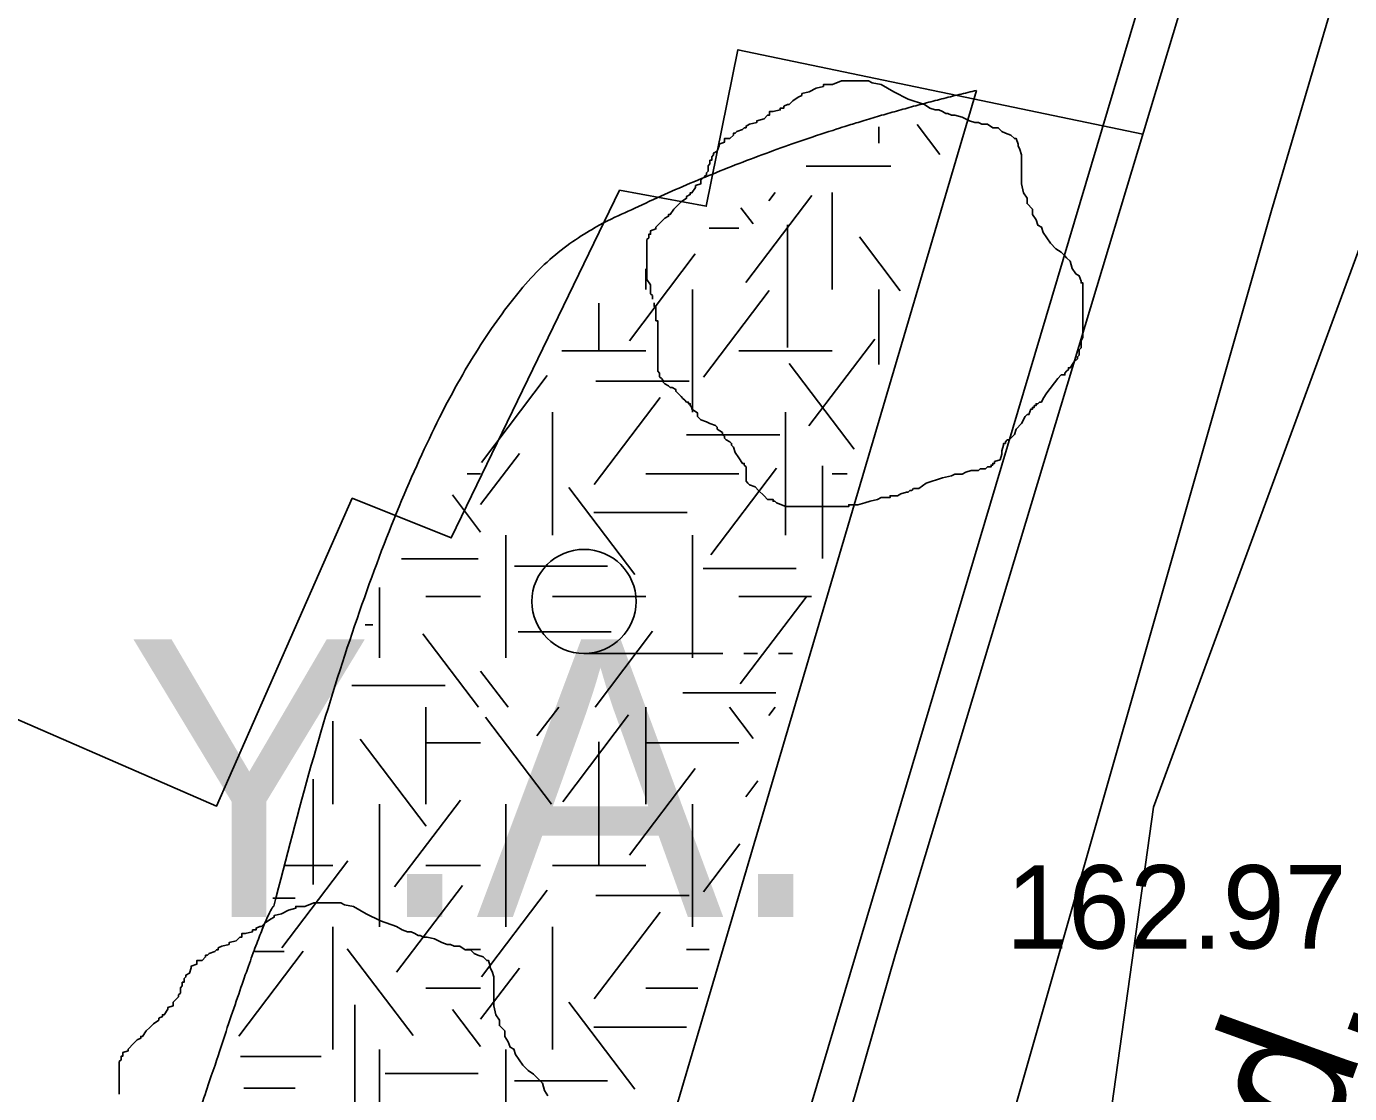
# Model space of a CAD drawing. Extents: x 419101 to 420177, y 4451541 to 4452254.
# Drawn here: x 419830.82 to 419849.87, y 4451630.43 to 4451645.79 of the extents above; entities that cross this region are included whole.
import ezdxf

# ---------------------------------------------------------------- set-up
doc = ezdxf.new("R2010")
doc.units = 0
for name, color, linetype in [('2_KADASTRO', 7, 'Continuous'), ('3_HALİHAZIR', 7, 'Continuous'), ('Level 3', 7, 'Continuous'), ('Level 41', 7, 'Continuous'), ('Level 62', 7, 'Continuous')]:
    doc.layers.add(name, color=color, linetype=linetype)

# ---------------------------------------------------------------- blocks, each defined once
blk = doc.blocks.new('YA')
at = {"layer": 'Level 41'}
blk.add_text('Y.A.', height=4, dxfattribs=at).set_placement((-5.166, -2))

msp = doc.modelspace()

# ---------------------------------------------------------------- linework, layer by layer
at = {"layer": '2_KADASTRO'}
msp.add_lwpolyline([(419820.264, 4451544.16), (419824.813, 4451554.446), (419833.565, 4451576.576), (419844.774, 4451607.102), (419842.324, 4451608.225), (419840.963, 4451614.622), (419846.138, 4451628.013), (419847.053, 4451634.549), (419851.843, 4451647.558), (419857.463, 4451659.852), (419863.066, 4451672.719), (419864.62, 4451681.733)], dxfattribs=at)
at = {"layer": '3_HALİHAZIR'}
for p, q in [((419838.85, 4451636.761), (419840.85, 4451636.761)), ((419841.15, 4451636.761), (419841.35, 4451636.761)), ((419841.65, 4451636.761), (419841.85, 4451636.761))]:
    msp.add_line(p, q, dxfattribs=at)
for points in [[(419851.782, 4451653.411), (419848.75, 4451643.139), (419844.52, 4451628.342), (419840.24, 4451614.361), (419839.911, 4451613.487), (419839.783, 4451613.337), (419839.571, 4451613.215), (419833.428, 4451612.055), (419832.344, 4451611.962), (419831.936, 4451611.989), (419831.487, 4451612.136), (419831.252, 4451612.24), (419830.867, 4451612.468), (419820.685, 4451621.565), (419809.068, 4451631.913), (419797.161, 4451642.528), (419785.929, 4451652.569), (419784.223, 4451654.124)], [(419849.638, 4451653.326), (419843.337, 4451632.432), (419838.343, 4451615.072), (419832.198, 4451614.027), (419828.746, 4451617.008), (419812.136, 4451631.897), (419793.705, 4451648.418), (419789.63, 4451652.025), (419787.322, 4451654.092)], [(419839.362, 4451643.433), (419840.61, 4451643.201), (419841.067, 4451645.456), (419846.898, 4451644.24)], [(419839.362, 4451643.433), (419836.939, 4451638.426), (419835.513, 4451638.998), (419833.559, 4451634.564), (419822.249, 4451639.488)]]:
    msp.add_lwpolyline(points, dxfattribs=at)
msp.add_circle((419838.85, 4451637.511), 0.75, dxfattribs=at)
for points in [[(419846.731, 4451613.4), (419846.734, 4451613.401), (419851.514, 4451616.401), (419885.634, 4451630.941), (419888.984, 4451632.301), (419889.844, 4451632.681), (419890.744, 4451632.961), (419895.264, 4451633.531), (419919.823, 4451636.751), (419931.005, 4451651.381), (419931.911, 4451652.564)], [(419839.353, 4451591.962), (419839.364, 4451591.971), (419844.374, 4451596.271), (419851.394, 4451601.551), (419855.474, 4451603.971), (419875.934, 4451611.761), (419891.494, 4451615.431), (419906.684, 4451617.851), (419924.462, 4451620.917), (419940.295, 4451639.301), (419940.435, 4451639.501), (419940.605, 4451639.681)]]:
    msp.add_spline(points, degree=3, dxfattribs=at)
at = {"layer": 'Level 3'}
for points in [[(419842.091, 4451644.85), (419842.195, 4451644.902), (419842.298, 4451644.928), (419842.298, 4451644.954), (419842.324, 4451644.954), (419842.35, 4451644.954), (419842.428, 4451644.954), (419842.558, 4451645.006), (419842.662, 4451645.006), (419842.739, 4451645.006), (419842.791, 4451645.006), (419842.869, 4451645.006), (419842.921, 4451645.006), (419842.947, 4451645.006), (419842.999, 4451644.98), (419843.129, 4451644.954), (419843.31, 4451644.85), (419843.518, 4451644.746), (419843.751, 4451644.668), (419843.829, 4451644.616), (419843.907, 4451644.59), (419843.959, 4451644.59), (419844.011, 4451644.564), (419844.062, 4451644.538), (419844.088, 4451644.538), (419844.14, 4451644.512), (419844.192, 4451644.512), (419844.296, 4451644.486), (419844.4, 4451644.434), (419844.477, 4451644.408), (419844.529, 4451644.408), (419844.581, 4451644.382), (419844.633, 4451644.382), (419844.659, 4451644.382), (419844.737, 4451644.331), (419844.815, 4451644.331), (419844.867, 4451644.279), (419844.918, 4451644.253), (419844.996, 4451644.227), (419845.048, 4451644.175), (419845.074, 4451644.175), (419845.1, 4451644.097), (419845.1, 4451644.071), (419845.126, 4451644.019), (419845.152, 4451643.941), (419845.152, 4451643.915), (419845.152, 4451643.837), (419845.152, 4451643.785), (419845.152, 4451643.707), (419845.152, 4451643.681), (419845.152, 4451643.603), (419845.152, 4451643.526), (419845.178, 4451643.396), (419845.23, 4451643.318), (419845.23, 4451643.24), (419845.308, 4451643.162), (419845.308, 4451643.084), (419845.359, 4451643.006), (419845.385, 4451642.928), (419845.437, 4451642.902), (419845.463, 4451642.824), (419845.515, 4451642.746), (419845.567, 4451642.669), (419845.645, 4451642.591), (419845.723, 4451642.539), (419845.774, 4451642.487), (419845.8, 4451642.461), (419845.852, 4451642.409), (419845.878, 4451642.305), (419845.93, 4451642.227), (419845.982, 4451642.201), (419846.008, 4451642.123), (419846.008, 4451642.097), (419846.034, 4451642.097), (419846.034, 4451642.071), (419846.034, 4451642.045), (419846.034, 4451641.993), (419846.034, 4451641.89), (419846.034, 4451641.838), (419846.034, 4451641.76), (419846.034, 4451641.682), (419846.034, 4451641.604), (419846.034, 4451641.526), (419846.034, 4451641.448), (419846.034, 4451641.396), (419846.034, 4451641.318), (419846.008, 4451641.266), (419846.008, 4451641.162), (419845.982, 4451641.136), (419845.982, 4451641.059), (419845.956, 4451641.033), (419845.956, 4451641.007), (419845.904, 4451640.955), (419845.852, 4451640.877), (419845.826, 4451640.877), (419845.826, 4451640.851), (419845.8, 4451640.825), (419845.774, 4451640.799), (419845.774, 4451640.773), (419845.749, 4451640.773), (419845.723, 4451640.773)], [(419839.834, 4451641.864), (419839.834, 4451641.89), (419839.834, 4451641.915), (419839.808, 4451641.941), (419839.808, 4451641.967), (419839.808, 4451641.993), (419839.808, 4451642.019), (419839.808, 4451642.045), (419839.808, 4451642.071), (419839.756, 4451642.149), (419839.756, 4451642.227), (419839.756, 4451642.253), (419839.756, 4451642.331), (419839.756, 4451642.409), (419839.756, 4451642.435), (419839.756, 4451642.461), (419839.756, 4451642.487), (419839.756, 4451642.513), (419839.756, 4451642.539), (419839.756, 4451642.565), (419839.756, 4451642.591), (419839.756, 4451642.617), (419839.756, 4451642.643), (419839.756, 4451642.721), (419839.782, 4451642.746), (419839.782, 4451642.772), (419839.782, 4451642.798), (419839.808, 4451642.798), (419839.808, 4451642.824), (419839.808, 4451642.85), (419839.886, 4451642.876), (419839.886, 4451642.902), (419839.964, 4451642.98), (419840.016, 4451643.032), (419840.067, 4451643.058), (419840.067, 4451643.084), (419840.093, 4451643.084), (419840.145, 4451643.162), (419840.197, 4451643.214), (419840.249, 4451643.266), (419840.327, 4451643.318), (419840.327, 4451643.344), (419840.379, 4451643.37), (419840.379, 4451643.396), (419840.405, 4451643.396), (419840.457, 4451643.474), (419840.457, 4451643.5), (419840.534, 4451643.526), (419840.534, 4451643.551), (419840.534, 4451643.577), (419840.586, 4451643.629), (419840.612, 4451643.655), (419840.612, 4451643.681), (419840.638, 4451643.707), (419840.638, 4451643.733), (419840.638, 4451643.759), (419840.638, 4451643.785), (419840.664, 4451643.811), (419840.664, 4451643.837), (419840.664, 4451643.863), (419840.69, 4451643.863), (419840.69, 4451643.889), (419840.69, 4451643.915), (419840.716, 4451643.941), (419840.716, 4451643.967), (419840.768, 4451643.993), (419840.794, 4451644.071), (419840.794, 4451644.097), (419840.872, 4451644.123), (419840.872, 4451644.149), (419840.872, 4451644.175), (419840.949, 4451644.175), (419841.001, 4451644.227), (419841.001, 4451644.253), (419841.027, 4451644.253), (419841.053, 4451644.279), (419841.131, 4451644.305), (419841.157, 4451644.331), (419841.183, 4451644.331), (419841.183, 4451644.357), (419841.235, 4451644.382), (419841.339, 4451644.408), (419841.339, 4451644.434), (419841.442, 4451644.46), (419841.494, 4451644.512), (419841.52, 4451644.512), (419841.52, 4451644.538), (419841.52, 4451644.564), (419841.572, 4451644.564), (419841.676, 4451644.59), (419841.676, 4451644.616), (419841.702, 4451644.616), (419841.728, 4451644.616), (419841.728, 4451644.642), (419841.78, 4451644.668), (419841.806, 4451644.668), (419841.857, 4451644.72), (419841.935, 4451644.772), (419841.987, 4451644.798), (419841.987, 4451644.824), (419842.091, 4451644.85)], [(419841.78, 4451638.877), (419841.754, 4451638.877), (419841.624, 4451638.929), (419841.598, 4451638.955), (419841.572, 4451638.955), (419841.572, 4451638.981), (419841.494, 4451638.981), (419841.442, 4451639.033), (419841.365, 4451639.111), (419841.313, 4451639.163), (419841.235, 4451639.189), (419841.209, 4451639.215), (419841.183, 4451639.241), (419841.183, 4451639.267), (419841.183, 4451639.345), (419841.183, 4451639.423), (419841.183, 4451639.448), (419841.157, 4451639.474), (419841.157, 4451639.5), (419841.131, 4451639.5), (419841.079, 4451639.578), (419841.027, 4451639.656), (419841.001, 4451639.734), (419840.975, 4451639.76), (419840.975, 4451639.786), (419840.949, 4451639.812), (419840.898, 4451639.838), (419840.872, 4451639.864), (419840.872, 4451639.89), (419840.846, 4451639.916), (419840.846, 4451639.942), (419840.768, 4451639.994), (419840.768, 4451640.02), (419840.742, 4451640.046), (419840.664, 4451640.072), (419840.612, 4451640.098), (419840.534, 4451640.124), (419840.508, 4451640.15), (419840.483, 4451640.176), (419840.483, 4451640.202), (419840.483, 4451640.228), (419840.405, 4451640.279), (419840.405, 4451640.305), (419840.379, 4451640.331), (419840.379, 4451640.357), (419840.353, 4451640.357), (419840.353, 4451640.383), (419840.327, 4451640.383), (419840.301, 4451640.409), (419840.275, 4451640.435), (419840.249, 4451640.461), (419840.223, 4451640.487), (419840.197, 4451640.513), (419840.171, 4451640.539), (419840.171, 4451640.565), (419840.119, 4451640.591), (419840.093, 4451640.591), (419840.067, 4451640.617), (419840.016, 4451640.643), (419839.99, 4451640.669), (419839.99, 4451640.695), (419839.964, 4451640.721), (419839.938, 4451640.747), (419839.938, 4451640.773), (419839.938, 4451640.799), (419839.912, 4451640.825), (419839.912, 4451640.851), (419839.912, 4451640.877), (419839.912, 4451640.955), (419839.912, 4451641.007), (419839.912, 4451641.033), (419839.912, 4451641.059), (419839.912, 4451641.084), (419839.912, 4451641.11), (419839.912, 4451641.136), (419839.912, 4451641.162), (419839.912, 4451641.188), (419839.912, 4451641.214), (419839.912, 4451641.24), (419839.912, 4451641.266), (419839.912, 4451641.292), (419839.912, 4451641.318), (419839.912, 4451641.344), (419839.912, 4451641.37), (419839.912, 4451641.396), (419839.912, 4451641.422), (419839.912, 4451641.5), (419839.912, 4451641.526), (419839.912, 4451641.552), (419839.886, 4451641.552), (419839.886, 4451641.578), (419839.886, 4451641.604), (419839.886, 4451641.63), (419839.886, 4451641.656), (419839.886, 4451641.682), (419839.886, 4451641.708), (419839.886, 4451641.734), (419839.886, 4451641.76), (419839.86, 4451641.76), (419839.86, 4451641.786), (419839.86, 4451641.812)], [(419845.723, 4451640.773), (419845.671, 4451640.721), (419845.515, 4451640.513), (419845.463, 4451640.435), (419845.437, 4451640.383), (419845.411, 4451640.383), (419845.385, 4451640.357), (419845.359, 4451640.357), (419845.359, 4451640.331), (419845.333, 4451640.331), (419845.333, 4451640.305), (419845.308, 4451640.305), (419845.308, 4451640.279), (419845.282, 4451640.279), (419845.256, 4451640.202), (419845.23, 4451640.202), (419845.204, 4451640.176), (419845.152, 4451640.072), (419845.074, 4451639.994), (419845.048, 4451639.916), (419844.97, 4451639.838), (419844.944, 4451639.838), (419844.918, 4451639.812), (419844.918, 4451639.786), (419844.892, 4451639.786), (419844.892, 4451639.76), (419844.867, 4451639.682), (419844.867, 4451639.63), (419844.841, 4451639.552), (419844.763, 4451639.526), (419844.763, 4451639.5), (419844.737, 4451639.5), (419844.737, 4451639.474), (419844.711, 4451639.474), (419844.711, 4451639.448), (419844.685, 4451639.448), (419844.659, 4451639.448), (419844.633, 4451639.423), (419844.607, 4451639.423), (419844.581, 4451639.423), (419844.555, 4451639.423), (419844.529, 4451639.397), (419844.503, 4451639.397), (419844.477, 4451639.397), (419844.451, 4451639.397), (419844.426, 4451639.397), (419844.348, 4451639.371), (419844.296, 4451639.345), (419844.218, 4451639.345), (419844.192, 4451639.345), (419844.14, 4451639.319), (419844.011, 4451639.293), (419843.777, 4451639.215), (419843.673, 4451639.137), (419843.595, 4451639.137), (419843.57, 4451639.111), (419843.544, 4451639.111), (419843.518, 4451639.085), (419843.492, 4451639.085), (419843.414, 4451639.059), (419843.362, 4451639.033), (419843.336, 4451639.033), (419843.31, 4451639.033), (419843.284, 4451639.033), (419843.258, 4451639.033), (419843.258, 4451639.007), (419843.232, 4451639.007), (419843.206, 4451639.007), (419843.129, 4451639.007), (419843.077, 4451638.981), (419842.973, 4451638.955), (419842.895, 4451638.929), (419842.791, 4451638.903), (419842.739, 4451638.903), (419842.713, 4451638.903), (419842.688, 4451638.903), (419842.662, 4451638.903), (419842.662, 4451638.877), (419842.636, 4451638.877), (419842.61, 4451638.877), (419842.584, 4451638.877), (419842.558, 4451638.877), (419842.532, 4451638.877), (419842.506, 4451638.877), (419842.48, 4451638.877), (419842.454, 4451638.877), (419842.428, 4451638.877), (419842.35, 4451638.877), (419842.298, 4451638.877), (419842.221, 4451638.877), (419842.169, 4451638.877), (419842.143, 4451638.877), (419842.117, 4451638.877), (419842.065, 4451638.877), (419841.987, 4451638.877), (419841.961, 4451638.877), (419841.909, 4451638.877), (419841.883, 4451638.877), (419841.831, 4451638.877), (419841.806, 4451638.877), (419841.78, 4451638.877)], [(419834.492, 4451633.015), (419834.596, 4451633.067), (419834.699, 4451633.093), (419834.699, 4451633.119), (419834.725, 4451633.119), (419834.751, 4451633.119), (419834.829, 4451633.119), (419834.959, 4451633.171), (419835.063, 4451633.171), (419835.14, 4451633.171), (419835.192, 4451633.171), (419835.27, 4451633.171), (419835.322, 4451633.171), (419835.348, 4451633.171), (419835.4, 4451633.145), (419835.53, 4451633.119), (419835.711, 4451633.015), (419835.919, 4451632.911), (419836.152, 4451632.833), (419836.23, 4451632.781), (419836.308, 4451632.755), (419836.36, 4451632.755), (419836.412, 4451632.729), (419836.463, 4451632.703), (419836.489, 4451632.703), (419836.541, 4451632.677), (419836.593, 4451632.677), (419836.697, 4451632.651), (419836.801, 4451632.599), (419836.878, 4451632.573), (419836.93, 4451632.573), (419836.982, 4451632.547), (419837.034, 4451632.547), (419837.06, 4451632.547), (419837.138, 4451632.496), (419837.216, 4451632.496), (419837.268, 4451632.444), (419837.319, 4451632.418), (419837.397, 4451632.392), (419837.449, 4451632.34), (419837.475, 4451632.34), (419837.501, 4451632.262), (419837.501, 4451632.236), (419837.527, 4451632.184), (419837.553, 4451632.106), (419837.553, 4451632.08), (419837.553, 4451632.002), (419837.553, 4451631.95), (419837.553, 4451631.872), (419837.553, 4451631.846), (419837.553, 4451631.768), (419837.553, 4451631.691), (419837.579, 4451631.561), (419837.631, 4451631.483), (419837.631, 4451631.405), (419837.709, 4451631.327), (419837.709, 4451631.249), (419837.76, 4451631.171), (419837.786, 4451631.093), (419837.838, 4451631.067), (419837.864, 4451630.989), (419837.916, 4451630.911), (419837.968, 4451630.834), (419838.046, 4451630.756), (419838.124, 4451630.704), (419838.175, 4451630.652), (419838.201, 4451630.626), (419838.253, 4451630.574), (419838.279, 4451630.47), (419838.331, 4451630.392)], [(419832.157, 4451630.418), (419832.157, 4451630.496), (419832.157, 4451630.574), (419832.157, 4451630.6), (419832.157, 4451630.626), (419832.157, 4451630.652), (419832.157, 4451630.678), (419832.157, 4451630.704), (419832.157, 4451630.73), (419832.157, 4451630.756), (419832.157, 4451630.782), (419832.157, 4451630.808), (419832.157, 4451630.886), (419832.183, 4451630.911), (419832.183, 4451630.937), (419832.183, 4451630.963), (419832.209, 4451630.963), (419832.209, 4451630.989), (419832.209, 4451631.015), (419832.287, 4451631.041), (419832.287, 4451631.067), (419832.365, 4451631.145), (419832.417, 4451631.197), (419832.468, 4451631.223), (419832.468, 4451631.249), (419832.494, 4451631.249), (419832.546, 4451631.327), (419832.598, 4451631.379), (419832.65, 4451631.431), (419832.728, 4451631.483), (419832.728, 4451631.509), (419832.78, 4451631.535), (419832.78, 4451631.561), (419832.806, 4451631.561), (419832.858, 4451631.639), (419832.858, 4451631.665), (419832.935, 4451631.691), (419832.935, 4451631.716), (419832.935, 4451631.742), (419832.987, 4451631.794), (419833.013, 4451631.82), (419833.013, 4451631.846), (419833.039, 4451631.872), (419833.039, 4451631.898), (419833.039, 4451631.924), (419833.039, 4451631.95), (419833.065, 4451631.976), (419833.065, 4451632.002), (419833.065, 4451632.028), (419833.091, 4451632.028), (419833.091, 4451632.054), (419833.091, 4451632.08), (419833.117, 4451632.106), (419833.117, 4451632.132), (419833.169, 4451632.158), (419833.195, 4451632.236), (419833.195, 4451632.262), (419833.273, 4451632.288), (419833.273, 4451632.314), (419833.273, 4451632.34), (419833.35, 4451632.34), (419833.402, 4451632.392), (419833.402, 4451632.418), (419833.428, 4451632.418), (419833.454, 4451632.444), (419833.532, 4451632.47), (419833.558, 4451632.496), (419833.584, 4451632.496), (419833.584, 4451632.522), (419833.636, 4451632.547), (419833.74, 4451632.573), (419833.74, 4451632.599), (419833.843, 4451632.625), (419833.895, 4451632.677), (419833.921, 4451632.677), (419833.921, 4451632.703), (419833.921, 4451632.729), (419833.973, 4451632.729), (419834.077, 4451632.755), (419834.077, 4451632.781), (419834.103, 4451632.781), (419834.129, 4451632.781), (419834.129, 4451632.807), (419834.181, 4451632.833), (419834.207, 4451632.833), (419834.258, 4451632.885), (419834.336, 4451632.937), (419834.388, 4451632.963), (419834.388, 4451632.989), (419834.492, 4451633.015)]]:
    msp.add_lwpolyline(points, dxfattribs=at)
at = {"layer": 'Level 41'}
for p, q in [((419843.096, 4451644.109), (419843.096, 4451644.343)), ((419843.974, 4451643.947), (419843.646, 4451644.377)), ((419842.048, 4451643.781), (419843.266, 4451643.781)), ((419841.513, 4451643.28), (419841.604, 4451643.4)), ((419842.424, 4451643.4), (419842.424, 4451642.002)), ((419841.18, 4451642.106), (419842.13, 4451643.356)), ((419841.287, 4451642.948), (419841.11, 4451643.181)), ((419840.65, 4451642.886), (419841.081, 4451642.886)), ((419841.78, 4451642.933), (419841.78, 4451641.166)), ((419843.404, 4451641.985), (419842.815, 4451642.76)), ((419839.503, 4451641.265), (419840.452, 4451642.515)), ((419839.738, 4451642.303), (419839.738, 4451642.002)), ((419840.41, 4451642.002), (419840.41, 4451640.235)), ((419840.569, 4451640.74), (419841.518, 4451641.99)), ((419843.096, 4451642.002), (419843.096, 4451640.924)), ((419839.063, 4451641.807), (419839.063, 4451641.131)), ((419842.086, 4451640.039), (419843.037, 4451641.288)), ((419838.531, 4451641.118), (419839.738, 4451641.118)), ((419841.081, 4451641.118), (419842.424, 4451641.118)), ((419842.742, 4451639.703), (419841.802, 4451640.938)), ((419837.372, 4451639.514), (419838.321, 4451640.763)), ((419839.019, 4451640.684), (419840.362, 4451640.684)), ((419838.997, 4451639.197), (419839.946, 4451640.447)), ((419838.395, 4451640.235), (419838.395, 4451638.468)), ((419841.753, 4451640.235), (419841.753, 4451638.468)), ((419840.325, 4451639.911), (419841.668, 4451639.911)), ((419837.362, 4451638.905), (419837.921, 4451639.641)), ((419840.674, 4451638.181), (419841.624, 4451639.431)), ((419842.285, 4451639.463), (419842.285, 4451638.13)), ((419837.167, 4451639.351), (419837.362, 4451639.351)), ((419839.738, 4451639.351), (419841.081, 4451639.351)), ((419842.424, 4451639.351), (419842.639, 4451639.351)), ((419837.362, 4451638.511), (419836.956, 4451639.045)), ((419839.582, 4451637.9), (419838.633, 4451639.15)), ((419838.992, 4451638.791), (419840.335, 4451638.791)), ((419837.724, 4451636.7), (419837.724, 4451638.468)), ((419840.41, 4451636.7), (419840.41, 4451638.468)), ((419836.221, 4451638.125), (419837.328, 4451638.125)), ((419837.847, 4451638.019), (419839.19, 4451638.019)), ((419840.564, 4451637.985), (419841.907, 4451637.985)), ((419835.903, 4451636.7), (419835.903, 4451637.713)), ((419836.574, 4451637.584), (419837.362, 4451637.584)), ((419838.395, 4451637.584), (419839.738, 4451637.584)), ((419841.081, 4451637.584), (419842.126, 4451637.584)), ((419841.1, 4451636.324), (419842.049, 4451637.573)), ((419835.7, 4451637.177), (419835.81, 4451637.177)), ((419837.333, 4451635.991), (419836.531, 4451637.047)), ((419837.901, 4451637.073), (419839.243, 4451637.073)), ((419839.009, 4451635.991), (419839.838, 4451637.082)), ((419837.756, 4451635.991), (419837.362, 4451636.509)), ((419835.506, 4451636.303), (419836.849, 4451636.303)), ((419840.271, 4451636.197), (419841.614, 4451636.197)), ((419836.574, 4451635.991), (419836.574, 4451634.593)), ((419836.574, 4451635.991), (419836.574, 4451634.593)), ((419838.172, 4451635.574), (419838.489, 4451635.991)), ((419839.738, 4451635.991), (419839.738, 4451634.593)), ((419841.287, 4451635.539), (419840.943, 4451635.991)), ((419841.513, 4451635.871), (419841.604, 4451635.991)), ((419835.231, 4451635.789), (419835.231, 4451634.593)), ((419838.383, 4451634.593), (419837.434, 4451635.843)), ((419838.543, 4451634.628), (419839.492, 4451635.878)), ((419836.575, 4451634.277), (419835.626, 4451635.526)), ((419836.574, 4451635.477), (419837.362, 4451635.477)), ((419839.063, 4451635.489), (419839.063, 4451633.722)), ((419839.738, 4451635.477), (419841.081, 4451635.477)), ((419839.503, 4451633.856), (419840.452, 4451635.106)), ((419834.949, 4451634.953), (419834.949, 4451633.436)), ((419841.18, 4451634.697), (419841.355, 4451634.928)), ((419836.123, 4451633.4), (419837.072, 4451634.65)), ((419835.903, 4451634.593), (419835.903, 4451632.826)), ((419835.903, 4451634.593), (419835.903, 4451632.826)), ((419837.724, 4451632.826), (419837.724, 4451634.593)), ((419840.41, 4451634.593), (419840.41, 4451632.826)), ((419840.569, 4451633.331), (419841.092, 4451634.019)), ((419834.498, 4451632.525), (419835.447, 4451633.775)), ((419834.529, 4451633.709), (419835.231, 4451633.709)), ((419836.574, 4451633.709), (419837.362, 4451633.709)), ((419838.395, 4451633.709), (419839.738, 4451633.709)), ((419836.149, 4451632.174), (419837.099, 4451633.423)), ((419837.372, 4451632.105), (419838.321, 4451633.354)), ((419834.37, 4451633.239), (419834.691, 4451633.239)), ((419839.019, 4451633.275), (419840.362, 4451633.275)), ((419838.997, 4451631.788), (419839.946, 4451633.038)), ((419835.231, 4451632.826), (419835.231, 4451631.059)), ((419838.395, 4451632.826), (419838.395, 4451631.059)), ((419833.878, 4451631.254), (419834.808, 4451632.478)), ((419834.11, 4451632.469), (419834.531, 4451632.469)), ((419836.388, 4451631.262), (419835.439, 4451632.511)), ((419837.158, 4451632.502), (419837.362, 4451632.502)), ((419840.325, 4451632.502), (419840.651, 4451632.502)), ((419837.362, 4451631.496), (419837.921, 4451632.232)), ((419836.574, 4451631.942), (419837.362, 4451631.942)), ((419839.738, 4451631.942), (419840.488, 4451631.942)), ((419835.549, 4451631.704), (419835.549, 4451629.936)), ((419837.362, 4451631.102), (419836.956, 4451631.636)), ((419839.582, 4451630.491), (419838.633, 4451631.741)), ((419838.992, 4451631.382), (419840.326, 4451631.382)), ((419835.903, 4451629.291), (419835.903, 4451631.059)), ((419837.724, 4451629.291), (419837.724, 4451631.059)), ((419833.906, 4451630.961), (419835.065, 4451630.961)), ((419835.985, 4451630.716), (419837.328, 4451630.716)), ((419833.95, 4451630.505), (419834.691, 4451630.505)), ((419837.847, 4451630.61), (419839.19, 4451630.61))]:
    msp.add_line(p, q, dxfattribs=at)
at = {"layer": 'Level 62'}
for p, q in [((419837.731, 4451615.546), (419857.161, 4451680.686)), ((419844.503, 4451644.87), (419837.486, 4451621.116))]:
    msp.add_line(p, q, dxfattribs=at)
for points in [[(419834.382, 4451633.126), (419836.508, 4451641.643), (419841.572, 4451644.182), (419844.503, 4451644.87)], [(419837.075, 4451621.504), (419832.44, 4451627.421), (419834.216, 4451632.96), (419834.382, 4451633.126)]]:
    msp.add_open_spline(points, degree=2, dxfattribs=at)

# ---------------------------------------------------------------- block references
at = {"layer": 'Level 41'}
msp.add_blockref('YA', (419837.41, 4451634.967), dxfattribs=at)
msp.add_blockref('YA', (419837.41, 4451634.967), dxfattribs=at)

# ---------------------------------------------------------------- texts
at = {"layer": '3_HALİHAZIR'}
for s, height, rotation, p in [('162.97 ', 1.2, 0.002, (419844.925, 4451632.514)), ('Fahri Korutürk  Cad.', 2, 70.1436, (419842.13, 4451609.074))]:
    msp.add_text(s, height=height, rotation=rotation, dxfattribs=at).set_placement(p)

doc.saveas('drawing.dxf')
